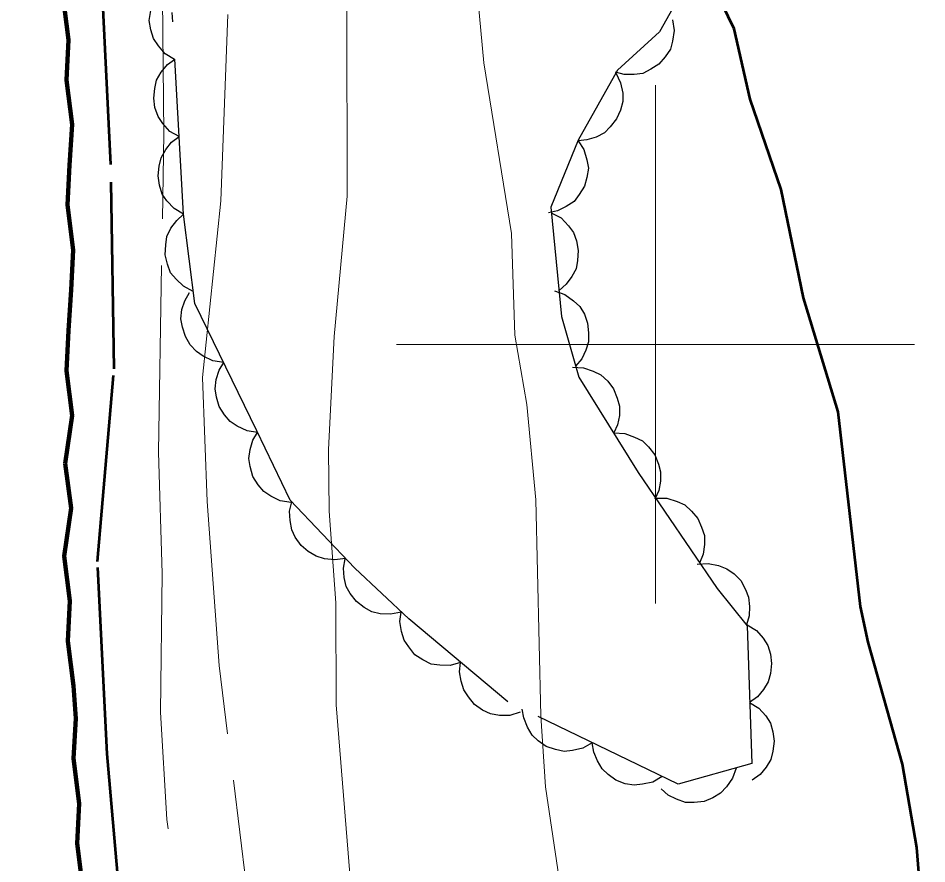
# Model space of a CAD drawing. Extents: x 355726 to 357533, y 5103782 to 5105258.
# Drawn here: x 355987.7 to 356005.24, y 5104889.97 to 5104906.29 of the extents above; entities that cross this region are included whole.
import ezdxf

# ---------------------------------------------------------------- set-up
doc = ezdxf.new("R2010")
doc.units = 0
doc.header["$LTSCALE"] = 0.6
for name, pattern in [('DASH_DOUBLE_DOT', [9.2, 5, -1.2, 0.3, -1.2, 0.3, -1.2]), ('DOT_DASHED', [7.7, 5, -1.2, 0.3, -1.2]), ('LONG_DASHED', [7.5, 6, -1.5])]:
    doc.linetypes.add(name, pattern=pattern)
for name, color, linetype, lineweight in [('1', 7, 'LONG_DASHED', 53), ('2', 7, 'LONG_DASHED', 13), ('4', 7, 'DASH_DOUBLE_DOT', 53), ('44', 7, 'Continuous', 25), ('61', 7, 'Continuous', 13)]:
    doc.layers.add(name, color=color, linetype=linetype, lineweight=lineweight)

msp = doc.modelspace()

# ---------------------------------------------------------------- linework, layer by layer
at = {"layer": '1'}
msp.add_lwpolyline([(355995.93, 5104844.99), (355995.69, 5104847.03), (355994.96, 5104852.24), (355993.97, 5104856.3), (355993.41, 5104859.72), (355992.6, 5104866.38), (355992.34, 5104868.93), (355991.55, 5104873.68), (355991.05, 5104879.67), (355990.3, 5104883.79), (355989.66, 5104889.36), (355989.42, 5104892.1), (355989.23, 5104895.81), (355989.55, 5104899.53), (355989.49, 5104903.47), (355989.25, 5104908.31), (355989.3, 5104912.79), (355989.57, 5104915.54), (355989.39, 5104920.85), (355990.3, 5104931.75), (355991.2, 5104938.96)], dxfattribs=at)
at = {"layer": '1', "linetype": 'Continuous'}
msp.add_lwpolyline([(356005.24, 5104887.88), (356005.05, 5104890.29), (356004.77, 5104891.9), (356004.11, 5104894.25), (356003.96, 5104894.94), (356003.53, 5104898.7), (356002.86, 5104900.9), (356002.43, 5104902.99), (356001.83, 5104904.73), (356001.52, 5104906.09), (356001.17, 5104906.82), (356000.2, 5104908.17), (355998.86, 5104909.51), (355998.23, 5104910.26), (355998, 5104910.67), (355997.88, 5104911.13), (355997.79, 5104912.16), (355997.78, 5104913.28), (355997.82, 5104913.82), (355998.15, 5104915.28)], dxfattribs=at)
at = {"layer": '2'}
for points in [[(355996.85, 5104844.58), (355996.34, 5104849.47), (355995.85, 5104852.65), (355994.57, 5104857.97), (355994.01, 5104862.78), (355992.85, 5104869.54), (355992.28, 5104875.56), (355991.8, 5104881.73), (355990.57, 5104890.83), (355990.45, 5104892.9), (355990.48, 5104895.58), (355990.41, 5104897.92), (355990.51, 5104904.06), (355990.45, 5104910.1), (355990.35, 5104914.66), (355990.72, 5104922.86), (355990.96, 5104926.43), (355991.87, 5104937.32), (355992.2, 5104940.54), (355992.65, 5104949.4), (355992.59, 5104951.93), (355992.29, 5104955.8), (355988.9, 5104977.65), (355987.7, 5104986.35)], [(355998.45, 5104845.89), (355998.09, 5104847.2), (355997.82, 5104848.65), (355997.34, 5104850.62), (355996.85, 5104853.79), (355995.7, 5104861.43), (355995.31, 5104865.65), (355995.21, 5104867.41), (355994.94, 5104868.86), (355993.87, 5104873.66), (355993.14, 5104877.47), (355992.93, 5104879.38), (355992.85, 5104883.55), (355991.58, 5104893.8), (355991.35, 5104896.97), (355991.26, 5104899.36), (355991.61, 5104902.77), (355991.78, 5104907.27), (355991.79, 5104913.26), (355991.65, 5104926.34), (355992.01, 5104928.73), (355993.49, 5104932.7), (355995.39, 5104937.43)], [(355997.29, 5104900.18), (355997.22, 5104902.14), (355996.69, 5104905.43), (355995.62, 5104917.22), (355995.37, 5104926.94), (355995.74, 5104929.33), (355996.49, 5104931.7), (355997.34, 5104932.82), (355997.9, 5104933.1), (356000.13, 5104933.84), (356001.32, 5104934.17), (356003.64, 5104935.05), (356004.14, 5104935.57), (356004.4, 5104936.03), (356004.27, 5104936.5), (356003.75, 5104936.99), (356003.21, 5104937.3)], [(355994.1, 5104889.78), (355993.84, 5104893.04), (355993.83, 5104895.01), (355993.7, 5104896.78), (355993.69, 5104897.97), (355993.8, 5104900.15), (355994.05, 5104902.86), (355994.04, 5104907.06), (355993.71, 5104912.44), (355993.84, 5104916.17), (355993.59, 5104923.1), (355993.7, 5104926.44), (355994.08, 5104929.22), (355994.93, 5104931.74), (355995.88, 5104933.4)]]:
    msp.add_lwpolyline(points, dxfattribs=at)
at = {"layer": '2', "linetype": 'Continuous'}
msp.add_lwpolyline([(355998.19, 5104889.38), (355997.88, 5104891.46), (355997.79, 5104892.83), (355997.69, 5104897), (355997.52, 5104898.84), (355997.29, 5104900.18)], dxfattribs=at)
at = {"layer": '4', "linetype": 'Continuous', "lineweight": 90}
for points in [[(355988.56, 5104906.74), (355988.67, 5104905.88), (355988.63, 5104905.1), (355988.74, 5104904.24), (355988.69, 5104903.46), (355988.65, 5104902.69), (355988.76, 5104901.82), (355988.72, 5104901.05), (355988.67, 5104900.27), (355988.63, 5104899.49), (355988.74, 5104898.63), (355988.61, 5104897.7)], [(355988.61, 5104897.7), (355988.72, 5104896.84), (355988.59, 5104895.91), (355988.7, 5104895.05), (355988.66, 5104894.27), (355988.77, 5104893.41), (355988.81, 5104892.78), (355988.77, 5104892.01), (355988.88, 5104891.14), (355988.84, 5104890.37), (355988.95, 5104889.5)]]:
    msp.add_lwpolyline(points, dxfattribs=at)
at = {"layer": '44', "linetype": 'DOT_DASHED'}
msp.add_lwpolyline([(356000.67, 5104907.08), (356000.08, 5104906.03), (355999.27, 5104905.29), (355998.51, 5104903.94), (355997.98, 5104902.65), (355998.19, 5104900.54), (355998.52, 5104899.37), (355999.67, 5104897.53), (356001.19, 5104895.29), (356001.77, 5104894.57), (356001.86, 5104891.91), (356000.44, 5104891.51), (355997.15, 5104893.1), (355995.24, 5104894.7), (355994.2, 5104895.68), (355992.95, 5104896.99), (355992.31, 5104898.33), (355991.11, 5104900.79), (355990.89, 5104902.51), (355990.64, 5104907.02)], dxfattribs=at)
at = {"layer": '44'}
for points in [[(355990.72, 5104905.5), (355990.54, 5104905.61), (355990.41, 5104905.76), (355990.31, 5104905.9), (355990.26, 5104906.07), (355990.23, 5104906.25), (355990.26, 5104906.44), (355990.29, 5104906.6), (355990.38, 5104906.75), (355990.5, 5104906.89), (355990.64, 5104907)], [(356000.33, 5104906.26), (356000.36, 5104906.06), (356000.33, 5104905.85), (356000.29, 5104905.7), (356000.19, 5104905.55), (356000.07, 5104905.41), (355999.91, 5104905.31), (355999.76, 5104905.23), (355999.59, 5104905.21), (355999.4, 5104905.21), (355999.23, 5104905.25)], [(355990.81, 5104904.01), (355990.63, 5104904.11), (355990.49, 5104904.26), (355990.4, 5104904.4), (355990.34, 5104904.57), (355990.32, 5104904.75), (355990.34, 5104904.94), (355990.37, 5104905.1), (355990.46, 5104905.25), (355990.58, 5104905.4), (355990.72, 5104905.5)], [(355999.24, 5104905.24), (355999.33, 5104905.05), (355999.37, 5104904.85), (355999.37, 5104904.69), (355999.33, 5104904.52), (355999.25, 5104904.35), (355999.13, 5104904.2), (355999.02, 5104904.08), (355998.86, 5104904), (355998.68, 5104903.95), (355998.51, 5104903.93)], [(355990.89, 5104902.51), (355990.71, 5104902.62), (355990.57, 5104902.77), (355990.48, 5104902.9), (355990.43, 5104903.07), (355990.4, 5104903.25), (355990.42, 5104903.44), (355990.46, 5104903.6), (355990.55, 5104903.76), (355990.66, 5104903.9), (355990.81, 5104904.01)], [(355998.51, 5104903.93), (355998.62, 5104903.76), (355998.68, 5104903.56), (355998.71, 5104903.4), (355998.68, 5104903.22), (355998.63, 5104903.05), (355998.53, 5104902.89), (355998.43, 5104902.76), (355998.28, 5104902.66), (355998.11, 5104902.58), (355997.94, 5104902.54)], [(355991.08, 5104901.02), (355990.89, 5104901.12), (355990.75, 5104901.26), (355990.64, 5104901.38), (355990.58, 5104901.55), (355990.54, 5104901.73), (355990.55, 5104901.92), (355990.57, 5104902.08), (355990.65, 5104902.24), (355990.76, 5104902.39), (355990.89, 5104902.51)], [(355997.99, 5104902.54), (355998.18, 5104902.44), (355998.32, 5104902.29), (355998.42, 5104902.16), (355998.48, 5104902), (355998.51, 5104901.81), (355998.5, 5104901.62), (355998.47, 5104901.46), (355998.39, 5104901.31), (355998.28, 5104901.16), (355998.14, 5104901.04)], [(355991.67, 5104899.65), (355991.46, 5104899.68), (355991.27, 5104899.77), (355991.14, 5104899.86), (355991.02, 5104899.99), (355990.93, 5104900.15), (355990.87, 5104900.33), (355990.84, 5104900.49), (355990.86, 5104900.67), (355990.92, 5104900.84), (355991.01, 5104901)], [(355998.05, 5104901.03), (355998.25, 5104900.96), (355998.42, 5104900.84), (355998.54, 5104900.73), (355998.63, 5104900.58), (355998.69, 5104900.41), (355998.71, 5104900.22), (355998.71, 5104900.05), (355998.66, 5104899.89), (355998.58, 5104899.72), (355998.46, 5104899.58)], [(355992.32, 5104898.3), (355992.12, 5104898.33), (355991.93, 5104898.42), (355991.79, 5104898.51), (355991.68, 5104898.64), (355991.58, 5104898.8), (355991.53, 5104898.98), (355991.5, 5104899.14), (355991.52, 5104899.32), (355991.58, 5104899.5), (355991.67, 5104899.65)], [(355998.4, 5104899.56), (355998.61, 5104899.55), (355998.8, 5104899.48), (355998.95, 5104899.41), (355999.08, 5104899.29), (355999.19, 5104899.14), (355999.26, 5104898.96), (355999.31, 5104898.81), (355999.31, 5104898.63), (355999.27, 5104898.45), (355999.2, 5104898.29)], [(355992.97, 5104896.95), (355992.76, 5104896.98), (355992.58, 5104897.07), (355992.44, 5104897.16), (355992.33, 5104897.29), (355992.23, 5104897.45), (355992.18, 5104897.64), (355992.15, 5104897.8), (355992.18, 5104897.97), (355992.23, 5104898.15), (355992.32, 5104898.3)], [(355999.2, 5104898.29), (355999.41, 5104898.28), (355999.6, 5104898.21), (355999.75, 5104898.14), (355999.87, 5104898.02), (355999.99, 5104897.87), (356000.06, 5104897.69), (356000.1, 5104897.54), (356000.1, 5104897.36), (356000.07, 5104897.18), (355999.99, 5104897.01)], [(356000.01, 5104897.03), (356000.22, 5104897.03), (356000.42, 5104896.97), (356000.57, 5104896.9), (356000.7, 5104896.78), (356000.82, 5104896.64), (356000.89, 5104896.47), (356000.95, 5104896.31), (356000.95, 5104896.14), (356000.92, 5104895.95), (356000.85, 5104895.78)], [(355994.02, 5104895.87), (355993.81, 5104895.84), (355993.61, 5104895.86), (355993.45, 5104895.91), (355993.3, 5104896), (355993.16, 5104896.12), (355993.05, 5104896.28), (355992.98, 5104896.42), (355992.95, 5104896.6), (355992.94, 5104896.78), (355992.98, 5104896.96)], [(355995.1, 5104894.83), (355994.89, 5104894.79), (355994.69, 5104894.8), (355994.53, 5104894.84), (355994.38, 5104894.92), (355994.23, 5104895.04), (355994.11, 5104895.19), (355994.03, 5104895.33), (355993.99, 5104895.5), (355993.98, 5104895.68), (355994.01, 5104895.86)], [(356000.81, 5104895.76), (356001.02, 5104895.77), (356001.22, 5104895.73), (356001.38, 5104895.67), (356001.52, 5104895.57), (356001.65, 5104895.44), (356001.74, 5104895.27), (356001.8, 5104895.12), (356001.82, 5104894.94), (356001.81, 5104894.76), (356001.76, 5104894.59)], [(355996.24, 5104893.86), (355996.04, 5104893.8), (355995.84, 5104893.81), (355995.67, 5104893.83), (355995.51, 5104893.91), (355995.36, 5104894.01), (355995.24, 5104894.16), (355995.15, 5104894.29), (355995.1, 5104894.46), (355995.07, 5104894.65), (355995.09, 5104894.83)], [(356001.77, 5104894.59), (356001.95, 5104894.48), (356002.08, 5104894.33), (356002.17, 5104894.19), (356002.22, 5104894.02), (356002.24, 5104893.84), (356002.22, 5104893.65), (356002.18, 5104893.49), (356002.09, 5104893.34), (356001.97, 5104893.2), (356001.82, 5104893.09)], [(355997.39, 5104892.9), (355997.19, 5104892.84), (355996.99, 5104892.84), (355996.82, 5104892.87), (355996.66, 5104892.94), (355996.51, 5104893.05), (355996.39, 5104893.2), (355996.3, 5104893.33), (355996.25, 5104893.5), (355996.22, 5104893.68), (355996.24, 5104893.86)], [(356001.82, 5104893.09), (356002, 5104892.98), (356002.13, 5104892.83), (356002.22, 5104892.69), (356002.27, 5104892.52), (356002.29, 5104892.34), (356002.27, 5104892.15), (356002.23, 5104891.99), (356002.14, 5104891.84), (356002.02, 5104891.7), (356001.87, 5104891.59)], [(355998.78, 5104892.31), (355998.6, 5104892.21), (355998.4, 5104892.16), (355998.24, 5104892.14), (355998.07, 5104892.18), (355997.89, 5104892.24), (355997.74, 5104892.35), (355997.62, 5104892.46), (355997.53, 5104892.61), (355997.46, 5104892.79), (355997.43, 5104892.96)], [(356000.13, 5104891.66), (355999.95, 5104891.55), (355999.75, 5104891.51), (355999.59, 5104891.49), (355999.42, 5104891.52), (355999.24, 5104891.59), (355999.09, 5104891.7), (355998.97, 5104891.81), (355998.88, 5104891.96), (355998.81, 5104892.13), (355998.78, 5104892.31)], [(356001.56, 5104891.82), (356001.49, 5104891.63), (356001.37, 5104891.46), (356001.26, 5104891.34), (356001.11, 5104891.25), (356000.94, 5104891.18), (356000.75, 5104891.16), (356000.58, 5104891.16), (356000.41, 5104891.22), (356000.25, 5104891.3), (356000.11, 5104891.42)]]:
    msp.add_lwpolyline(points, dxfattribs=at)
at = {"layer": '61'}
for p, q in [((356000, 5104895), (356000, 5104905)), ((355995, 5104900), (356005, 5104900))]:
    msp.add_line(p, q, dxfattribs=at)

doc.saveas('drawing.dxf')
